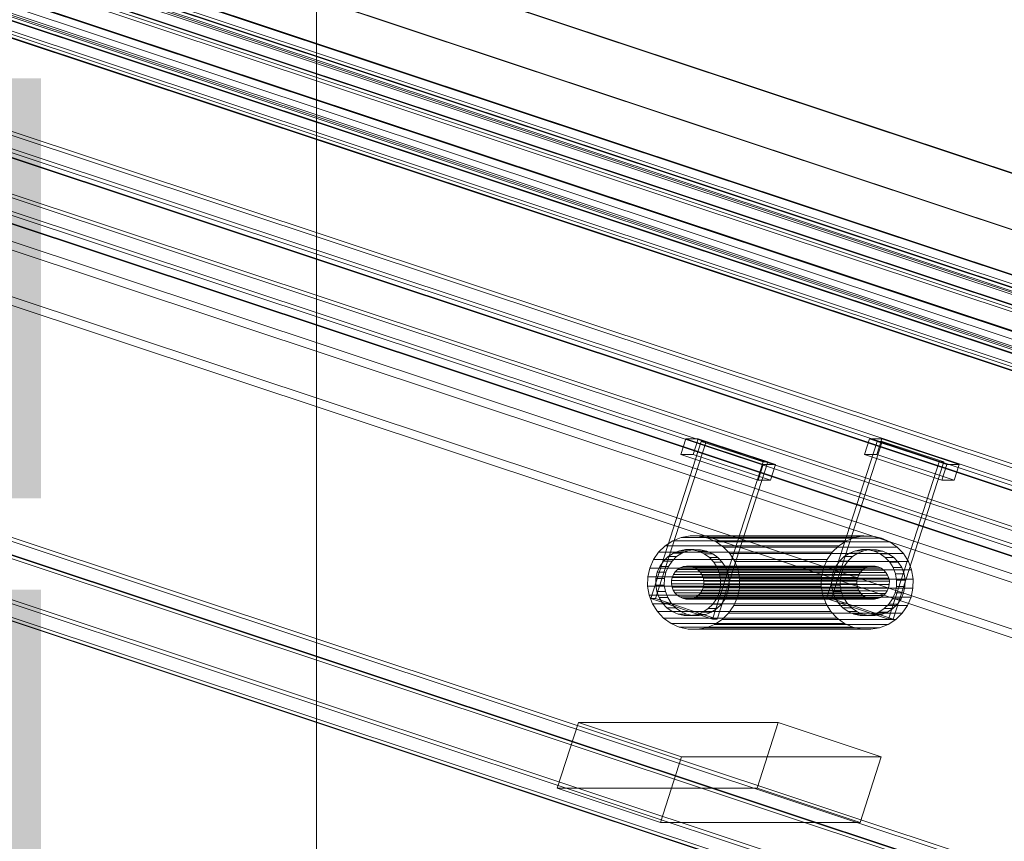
# Model space of a CAD drawing. Header units: millimetres. Extents: x -4395 to 65662, y -65530 to 6847.
# Tile 845 of 1034: x 24542 to 24900, y 699 to 997. Entities that reach past the tile are written whole.
import ezdxf

# ---------------------------------------------------------------- set-up
doc = ezdxf.new("R2010")
doc.units = ezdxf.units.MM
doc.layers.add('COTAS_P', color=1, linetype='Continuous', lineweight=0)
doc.layers.add('lateral_C07', color=7, linetype='Continuous', lineweight=0)
doc.dimstyles.new('R19_100', dxfattribs={"dimtxt": 250, "dimasz": 150, "dimexe": 150, "dimexo": 80, "dimgap": 100, "dimtad": 1, "dimtih": 1, "dimtoh": 1, "dimdsep": 46, "dimcen": 0.09, "dimadec": 0, "dimazin": 0, "dimtfac": 1, "dimtdec": 4, "dimtofl": 0, "dimtmove": 0, "dimatfit": 3, "dimfxl": 1, "dimtolj": 1, "dimtzin": 0, "dimarcsym": 0})

# ---------------------------------------------------------------- blocks, each defined once
blk = doc.blocks.new('DIM_R33_4')
at = {"layer": 'COTAS_P'}
for p, q in [((15248.37, 1279.09), (24311.82, 4109.09)), ((24311.82, 4109.09), (24155.23, 4107.34)), ((24311.82, 4109.09), (24182.05, 4021.43)), ((24580.07, 3250), (24311.82, 4109.09)), ((15248.37, 1279.09), (15378.14, 1366.76)), ((15248.37, 1279.09), (15404.97, 1280.85)), ((15516.62, 420), (15248.37, 1279.09))]:
    blk.add_line(p, q, dxfattribs=at)
blk.add_text('9495 P', height=250, rotation=17.3406, dxfattribs=at).set_placement((19750.29, 2789.55))
blk = doc.blocks.new('DIM_R33_6')
at = {"layer": 'COTAS_P'}
for p, q in [((24580.07, 3250), (24980.07, 3250)), ((24980.07, 3250), (24935.07, 3100)), ((24980.07, 0), (24980.07, 3250)), ((24980.07, 3250), (25025.07, 3100)), ((24980.07, 0), (24935.07, 150)), ((24980.07, 0), (25025.07, 150)), ((24580.07, 0), (24980.07, 0))]:
    blk.add_line(p, q, dxfattribs=at)
blk.add_text('3250 P', height=250, rotation=90, dxfattribs=at).set_placement((24880.07, 1625))
blk = doc.blocks.new('DIM_R33_8')
at = {"layer": 'COTAS_P'}
for p, q in [((24250.07, 1241), (24650.07, 1241)), ((24650.07, 1241), (24605.07, 1091)), ((24650.07, 0), (24650.07, 1241)), ((24650.07, 1241), (24695.07, 1091)), ((24650.07, 0), (24605.07, 150)), ((24650.07, 0), (24695.07, 150)), ((24250.07, 0), (24650.07, 0))]:
    blk.add_line(p, q, dxfattribs=at)
blk.add_text('1241 P', height=250, rotation=90, dxfattribs=at).set_placement((24550.07, 620.5))

msp = doc.modelspace()

# ---------------------------------------------------------------- linework, layer by layer
at = {"layer": 'lateral_C07'}
for p, q in [((20042.533, 2535.254), (26489.775, 393.296)), ((26490.293, 393.296), (20043.051, 2535.254)), ((20104.181, 2535.254), (26551.422, 393.296)), ((26551.94, 393.296), (20104.699, 2535.254)), ((19976.507, 2520.65), (26536.084, 341.372)), ((26596.523, 341.372), (20036.946, 2520.65)), ((26535.165, 338.52), (19975.588, 2517.799)), ((20036.027, 2517.799), (26595.604, 338.52)), ((26479.053, 360.032), (20031.811, 2501.989)), ((20032.329, 2501.989), (26479.571, 360.032)), ((26540.7, 360.032), (20093.459, 2501.989)), ((20093.977, 2501.989), (26541.218, 360.032)), ((20041.117, 2496.028), (26469.636, 360.291)), ((26530.075, 360.291), (20101.556, 2496.028)), ((26468.717, 357.44), (20040.198, 2493.177)), ((20100.637, 2493.177), (26529.156, 357.44)), ((20062.929, 2483.847), (26435.28, 366.77)), ((26442.705, 366.77), (20070.354, 2483.847)), ((20126.649, 2483.847), (26499, 366.77)), ((26506.425, 366.77), (20134.074, 2483.847)), ((19884.41, 2478.743), (26575.045, 255.924)), ((26579.362, 255.924), (19888.727, 2478.743)), ((19952.619, 2478.743), (26643.254, 255.924)), ((26647.571, 255.924), (19956.936, 2478.743)), ((26433.442, 361.068), (20061.091, 2478.144)), ((20068.516, 2478.144), (26440.867, 361.068)), ((26497.162, 361.068), (20124.811, 2478.144)), ((20132.236, 2478.144), (26504.587, 361.068)), ((26573.206, 250.221), (19882.571, 2473.041)), ((19886.889, 2473.041), (26577.524, 250.221)), ((26641.416, 250.221), (19950.781, 2473.041)), ((19955.098, 2473.041), (26645.733, 250.221)), ((19881.652, 2470.19), (26572.287, 247.37)), ((26572.978, 247.37), (19882.343, 2470.19)), ((19953.488, 2470.19), (26644.123, 247.37)), ((26644.814, 247.37), (19954.179, 2470.19)), ((19944.954, 2422.758), (26504.531, 243.48)), ((26564.97, 243.48), (20005.393, 2422.758)), ((26503.612, 240.628), (19944.035, 2419.907)), ((20004.474, 2419.907), (26564.051, 240.628)), ((19841.522, 2345.686), (26532.157, 122.867)), ((26536.474, 122.867), (19845.839, 2345.686)), ((19909.732, 2345.686), (26600.367, 122.867)), ((26604.684, 122.867), (19914.049, 2345.686)), ((26530.319, 117.164), (19839.684, 2339.984)), ((19840.375, 2339.984), (26531.01, 117.164)), ((19844.001, 2339.984), (26534.636, 117.164)), ((26598.529, 117.164), (19907.894, 2339.984)), ((26602.155, 117.164), (19911.52, 2339.984)), ((19912.211, 2339.984), (26602.846, 117.164)), ((24189.75, 1112.569), (25311.234, 739.981)), ((25311.924, 739.981), (24190.441, 1112.569)), ((25315.551, 739.981), (24194.067, 1112.569)), ((24257.96, 1112.569), (25379.443, 739.981)), ((24261.586, 1112.569), (25383.07, 739.981)), ((25383.76, 739.981), (24262.277, 1112.569)), ((25309.396, 734.278), (24187.912, 1106.867)), ((24192.229, 1106.867), (25313.713, 734.278)), ((25377.605, 734.278), (24256.122, 1106.867)), ((24260.439, 1106.867), (25381.922, 734.278)), ((25247.822, 543.246), (24126.339, 915.835)), ((24127.029, 915.835), (25248.513, 543.246)), ((25319.658, 543.246), (24198.175, 915.835)), ((24198.865, 915.835), (25320.349, 543.246)), ((24771.413, 786.845), (24789.794, 843.869)), ((24773.14, 786.845), (24791.52, 843.869)), ((24782.384, 839.1), (24784.222, 844.802)), ((24788.712, 844.802), (24784.222, 844.802)), ((24784.222, 844.802), (24812.306, 835.472)), ((24786.874, 839.1), (24788.712, 844.802)), ((24816.796, 835.472), (24788.712, 844.802)), ((24791.52, 843.869), (24789.794, 843.869)), ((24789.794, 843.869), (24812.261, 836.405)), ((24813.988, 836.405), (24791.52, 843.869)), ((24835.306, 786.845), (24853.686, 843.869)), ((24837.033, 786.845), (24855.413, 843.869)), ((24849.04, 839.1), (24850.878, 844.802)), ((24855.367, 844.802), (24850.878, 844.802)), ((24850.878, 844.802), (24878.962, 835.472)), ((24853.529, 839.1), (24855.367, 844.802)), ((24855.413, 843.869), (24853.686, 843.869)), ((24853.686, 843.869), (24876.153, 836.405)), ((24883.451, 835.472), (24855.367, 844.802)), ((24877.88, 836.405), (24855.413, 843.869)), ((24810.468, 829.77), (24782.384, 839.1)), ((24782.384, 839.1), (24786.874, 839.1)), ((24786.874, 839.1), (24814.958, 829.77)), ((24877.124, 829.77), (24849.04, 839.1)), ((24849.04, 839.1), (24853.529, 839.1)), ((24853.529, 839.1), (24881.613, 829.77)), ((24793.88, 779.381), (24812.261, 836.405)), ((24813.988, 836.405), (24795.607, 779.381)), ((24810.468, 829.77), (24812.306, 835.472)), ((24812.261, 836.405), (24813.988, 836.405)), ((24812.306, 835.472), (24816.796, 835.472)), ((24816.796, 835.472), (24814.958, 829.77)), ((24857.773, 779.381), (24876.153, 836.405)), ((24877.88, 836.405), (24859.5, 779.381)), ((24876.153, 836.405), (24877.88, 836.405)), ((24877.124, 829.77), (24878.962, 835.472)), ((24878.962, 835.472), (24883.451, 835.472)), ((24883.451, 835.472), (24881.613, 829.77)), ((24814.958, 829.77), (24810.468, 829.77)), ((24881.613, 829.77), (24877.124, 829.77)), ((24779.435, 807.78), (24782.494, 808.988)), ((24782.494, 808.988), (24785.727, 809.567)), ((24845.523, 808.988), (24782.494, 808.988)), ((24785.727, 809.567), (24789.008, 809.495)), ((24848.756, 809.567), (24785.727, 809.567)), ((24789.008, 809.495), (24792.213, 808.774)), ((24852.037, 809.495), (24789.008, 809.495)), ((24792.213, 808.774), (24795.218, 807.432)), ((24855.242, 808.774), (24792.213, 808.774)), ((24845.523, 808.988), (24842.464, 807.78)), ((24848.756, 809.567), (24845.523, 808.988)), ((24852.037, 809.495), (24848.756, 809.567)), ((24855.242, 808.774), (24852.037, 809.495)), ((24858.247, 807.432), (24855.242, 808.774)), ((24774.296, 803.684), (24776.667, 805.989)), ((24776.667, 805.989), (24779.435, 807.78)), ((24839.696, 805.989), (24776.667, 805.989)), ((24842.464, 807.78), (24779.435, 807.78)), ((24781.835, 804.173), (24784.117, 804.582)), ((24784.117, 804.582), (24786.433, 804.531)), ((24787.225, 804.582), (24784.117, 804.582)), ((24787.225, 804.582), (24784.943, 804.173)), ((24786.433, 804.531), (24788.696, 804.022)), ((24789.542, 804.531), (24786.433, 804.531)), ((24789.542, 804.531), (24787.225, 804.582)), ((24791.804, 804.022), (24789.542, 804.531)), ((24795.218, 807.432), (24797.907, 805.521)), ((24858.247, 807.432), (24795.218, 807.432)), ((24797.907, 805.521), (24800.177, 803.113)), ((24860.936, 805.521), (24797.907, 805.521)), ((24839.696, 805.989), (24837.325, 803.684)), ((24842.464, 807.78), (24839.696, 805.989)), ((24845.728, 804.173), (24848.009, 804.582)), ((24848.009, 804.582), (24850.326, 804.531)), ((24851.118, 804.582), (24848.009, 804.582)), ((24851.118, 804.582), (24848.836, 804.173)), ((24850.326, 804.531), (24852.588, 804.022)), ((24853.434, 804.531), (24850.326, 804.531)), ((24853.434, 804.531), (24851.118, 804.582)), ((24855.696, 804.022), (24853.434, 804.531)), ((24860.936, 805.521), (24858.247, 807.432)), ((24863.206, 803.113), (24860.936, 805.521)), ((24771.091, 797.904), (24772.413, 800.954)), ((24772.413, 800.954), (24774.296, 803.684)), ((24835.442, 800.954), (24772.413, 800.954)), ((24837.325, 803.684), (24774.296, 803.684)), ((24776.048, 800.429), (24777.722, 802.056)), ((24777.722, 802.056), (24779.676, 803.32)), ((24780.83, 802.056), (24777.722, 802.056)), ((24780.83, 802.056), (24779.156, 800.429)), ((24779.676, 803.32), (24781.835, 804.173)), ((24782.784, 803.32), (24779.676, 803.32)), ((24782.784, 803.32), (24780.83, 802.056)), ((24784.943, 804.173), (24781.835, 804.173)), ((24784.943, 804.173), (24782.784, 803.32)), ((24788.696, 804.022), (24790.817, 803.074)), ((24791.804, 804.022), (24788.696, 804.022)), ((24790.817, 803.074), (24792.715, 801.725)), ((24793.925, 803.074), (24790.817, 803.074)), ((24793.925, 803.074), (24791.804, 804.022)), ((24792.715, 801.725), (24794.317, 800.026)), ((24795.823, 801.725), (24792.715, 801.725)), ((24795.823, 801.725), (24793.925, 803.074)), ((24797.425, 800.026), (24795.823, 801.725)), ((24800.177, 803.113), (24801.941, 800.303)), ((24863.206, 803.113), (24800.177, 803.113)), ((24835.442, 800.954), (24834.12, 797.904)), ((24837.325, 803.684), (24835.442, 800.954)), ((24839.94, 800.429), (24841.614, 802.056)), ((24841.614, 802.056), (24843.568, 803.32)), ((24844.722, 802.056), (24841.614, 802.056)), ((24844.722, 802.056), (24843.049, 800.429)), ((24843.568, 803.32), (24845.728, 804.173)), ((24846.676, 803.32), (24843.568, 803.32)), ((24846.676, 803.32), (24844.722, 802.056)), ((24848.836, 804.173), (24845.728, 804.173)), ((24848.836, 804.173), (24846.676, 803.32)), ((24852.588, 804.022), (24854.709, 803.074)), ((24855.696, 804.022), (24852.588, 804.022)), ((24854.709, 803.074), (24856.607, 801.725)), ((24857.817, 803.074), (24854.709, 803.074)), ((24857.817, 803.074), (24855.696, 804.022)), ((24856.607, 801.725), (24858.21, 800.026)), ((24859.715, 801.725), (24856.607, 801.725)), ((24859.715, 801.725), (24857.817, 803.074)), ((24861.318, 800.026), (24859.715, 801.725)), ((24864.97, 800.303), (24863.206, 803.113)), ((24770.381, 794.65), (24771.091, 797.904)), ((24771.091, 797.904), (24834.12, 797.904)), ((24773.786, 796.349), (24774.719, 798.502)), ((24774.719, 798.502), (24776.048, 800.429)), ((24777.827, 798.502), (24774.719, 798.502)), ((24779.156, 800.429), (24776.048, 800.429)), ((24777.827, 798.502), (24776.894, 796.349)), ((24779.156, 800.429), (24777.827, 798.502)), ((24780.361, 796.523), (24781.198, 797.336)), ((24781.198, 797.336), (24782.175, 797.969)), ((24848.544, 797.336), (24781.198, 797.336)), ((24782.175, 797.969), (24783.255, 798.395)), ((24849.521, 797.969), (24782.175, 797.969)), ((24783.255, 798.395), (24784.396, 798.599)), ((24850.601, 798.395), (24783.255, 798.395)), ((24784.396, 798.599), (24785.554, 798.574)), ((24851.742, 798.599), (24784.396, 798.599)), ((24785.554, 798.574), (24786.685, 798.319)), ((24852.9, 798.574), (24785.554, 798.574)), ((24786.685, 798.319), (24787.745, 797.846)), ((24854.031, 798.319), (24786.685, 798.319)), ((24787.745, 797.846), (24788.694, 797.171)), ((24855.092, 797.846), (24787.745, 797.846)), ((24794.317, 800.026), (24795.562, 798.042)), ((24797.425, 800.026), (24794.317, 800.026)), ((24795.562, 798.042), (24796.402, 795.85)), ((24798.671, 798.042), (24795.562, 798.042)), ((24798.671, 798.042), (24797.425, 800.026)), ((24799.511, 795.85), (24798.671, 798.042)), ((24801.941, 800.303), (24803.131, 797.197)), ((24864.97, 800.303), (24801.941, 800.303)), ((24834.12, 797.904), (24833.41, 794.65)), ((24837.679, 796.349), (24838.612, 798.502)), ((24838.612, 798.502), (24839.94, 800.429)), ((24841.72, 798.502), (24838.612, 798.502)), ((24843.049, 800.429), (24839.94, 800.429)), ((24841.72, 798.502), (24840.787, 796.349)), ((24843.049, 800.429), (24841.72, 798.502)), ((24848.544, 797.336), (24847.707, 796.523)), ((24849.521, 797.969), (24848.544, 797.336)), ((24850.601, 798.395), (24849.521, 797.969)), ((24851.742, 798.599), (24850.601, 798.395)), ((24852.9, 798.574), (24851.742, 798.599)), ((24854.031, 798.319), (24852.9, 798.574)), ((24855.092, 797.846), (24854.031, 798.319)), ((24856.041, 797.171), (24855.092, 797.846)), ((24858.21, 800.026), (24859.455, 798.042)), ((24861.318, 800.026), (24858.21, 800.026)), ((24859.455, 798.042), (24860.295, 795.85)), ((24862.563, 798.042), (24859.455, 798.042)), ((24862.563, 798.042), (24861.318, 800.026)), ((24863.403, 795.85), (24862.563, 798.042)), ((24866.16, 797.197), (24864.97, 800.303)), ((24770.31, 791.318), (24770.381, 794.65)), ((24833.41, 794.65), (24770.381, 794.65)), ((24773.234, 791.7), (24773.285, 794.052)), ((24773.285, 794.052), (24773.786, 796.349)), ((24776.393, 794.052), (24773.285, 794.052)), ((24773.786, 796.349), (24776.894, 796.349)), ((24776.393, 794.052), (24776.343, 791.7)), ((24776.894, 796.349), (24776.393, 794.052)), ((24778.979, 793.334), (24779.23, 794.483)), ((24779.23, 794.483), (24779.697, 795.559)), ((24779.23, 794.483), (24846.576, 794.483)), ((24779.697, 795.559), (24780.361, 796.523)), ((24847.043, 795.559), (24779.697, 795.559)), ((24847.707, 796.523), (24780.361, 796.523)), ((24788.694, 797.171), (24789.496, 796.321)), ((24856.041, 797.171), (24788.694, 797.171)), ((24789.496, 796.321), (24790.118, 795.33)), ((24856.842, 796.321), (24789.496, 796.321)), ((24790.118, 795.33), (24790.538, 794.233)), ((24857.464, 795.33), (24790.118, 795.33)), ((24790.538, 794.233), (24790.739, 793.075)), ((24857.884, 794.233), (24790.538, 794.233)), ((24796.402, 795.85), (24796.805, 793.533)), ((24799.511, 795.85), (24796.402, 795.85)), ((24799.913, 793.533), (24799.511, 795.85)), ((24803.131, 797.197), (24803.701, 793.915)), ((24866.16, 797.197), (24803.131, 797.197)), ((24803.701, 793.915), (24803.63, 790.583)), ((24866.73, 793.915), (24803.701, 793.915)), ((24833.41, 794.65), (24833.339, 791.318)), ((24837.127, 791.7), (24837.177, 794.052)), ((24837.177, 794.052), (24837.679, 796.349)), ((24840.286, 794.052), (24837.177, 794.052)), ((24837.679, 796.349), (24840.787, 796.349)), ((24840.286, 794.052), (24840.235, 791.7)), ((24840.787, 796.349), (24840.286, 794.052)), ((24846.576, 794.483), (24846.326, 793.334)), ((24847.043, 795.559), (24846.576, 794.483)), ((24847.707, 796.523), (24847.043, 795.559)), ((24856.842, 796.321), (24856.041, 797.171)), ((24857.464, 795.33), (24856.842, 796.321)), ((24857.884, 794.233), (24857.464, 795.33)), ((24858.086, 793.075), (24857.884, 794.233)), ((24860.295, 795.85), (24860.697, 793.533)), ((24863.403, 795.85), (24860.295, 795.85)), ((24863.806, 793.533), (24863.403, 795.85)), ((24866.73, 793.915), (24866.16, 797.197)), ((24866.659, 790.583), (24866.73, 793.915)), ((24770.88, 788.037), (24770.31, 791.318)), ((24833.339, 791.318), (24770.31, 791.318)), ((24773.637, 789.384), (24773.234, 791.7)), ((24776.343, 791.7), (24773.234, 791.7)), ((24776.343, 791.7), (24776.745, 789.384)), ((24778.954, 792.159), (24778.979, 793.334)), ((24779.156, 791), (24778.954, 792.159)), ((24846.3, 792.159), (24778.954, 792.159)), ((24846.326, 793.334), (24778.979, 793.334)), ((24779.576, 789.904), (24779.156, 791)), ((24846.502, 791), (24779.156, 791)), ((24790.464, 790.751), (24789.997, 789.674)), ((24790.714, 791.899), (24790.464, 790.751)), ((24857.81, 790.751), (24790.464, 790.751)), ((24790.739, 793.075), (24790.714, 791.899)), ((24858.061, 791.899), (24790.714, 791.899)), ((24858.086, 793.075), (24790.739, 793.075)), ((24796.754, 791.181), (24796.253, 788.885)), ((24796.805, 793.533), (24796.754, 791.181)), ((24799.863, 791.181), (24796.754, 791.181)), ((24799.913, 793.533), (24796.805, 793.533)), ((24799.361, 788.885), (24799.863, 791.181)), ((24799.863, 791.181), (24799.913, 793.533)), ((24803.63, 790.583), (24802.92, 787.33)), ((24866.659, 790.583), (24803.63, 790.583)), ((24833.339, 791.318), (24833.909, 788.037)), ((24837.529, 789.384), (24837.127, 791.7)), ((24840.235, 791.7), (24837.127, 791.7)), ((24840.235, 791.7), (24840.638, 789.384)), ((24846.326, 793.334), (24846.3, 792.159)), ((24846.3, 792.159), (24846.502, 791)), ((24846.502, 791), (24846.922, 789.904)), ((24857.343, 789.674), (24857.81, 790.751)), ((24857.81, 790.751), (24858.061, 791.899)), ((24858.061, 791.899), (24858.086, 793.075)), ((24860.647, 791.181), (24860.146, 788.885)), ((24860.697, 793.533), (24860.647, 791.181)), ((24863.755, 791.181), (24860.647, 791.181)), ((24863.806, 793.533), (24860.697, 793.533)), ((24863.254, 788.885), (24863.755, 791.181)), ((24863.755, 791.181), (24863.806, 793.533)), ((24865.949, 787.33), (24866.659, 790.583)), ((24772.07, 784.931), (24770.88, 788.037)), ((24833.909, 788.037), (24770.88, 788.037)), ((24793.88, 779.381), (24771.413, 786.845)), ((24771.413, 786.845), (24773.14, 786.845)), ((24773.14, 786.845), (24795.607, 779.381)), ((24774.477, 787.191), (24773.637, 789.384)), ((24776.745, 789.384), (24773.637, 789.384)), ((24775.722, 785.207), (24774.477, 787.191)), ((24777.585, 787.191), (24774.477, 787.191)), ((24776.745, 789.384), (24777.585, 787.191)), ((24777.585, 787.191), (24778.83, 785.207)), ((24780.198, 788.912), (24779.576, 789.904)), ((24846.922, 789.904), (24779.576, 789.904)), ((24780.999, 788.063), (24780.198, 788.912)), ((24847.544, 788.912), (24780.198, 788.912)), ((24781.948, 787.388), (24780.999, 788.063)), ((24848.346, 788.063), (24780.999, 788.063)), ((24783.009, 786.914), (24781.948, 787.388)), ((24849.295, 787.388), (24781.948, 787.388)), ((24784.14, 786.66), (24783.009, 786.914)), ((24850.355, 786.914), (24783.009, 786.914)), ((24785.298, 786.634), (24784.14, 786.66)), ((24851.486, 786.66), (24784.14, 786.66)), ((24786.439, 786.839), (24785.298, 786.634)), ((24852.644, 786.634), (24785.298, 786.634)), ((24787.519, 787.265), (24786.439, 786.839)), ((24853.785, 786.839), (24786.439, 786.839)), ((24788.496, 787.897), (24787.519, 787.265)), ((24854.865, 787.265), (24787.519, 787.265)), ((24789.333, 788.711), (24788.496, 787.897)), ((24855.842, 787.897), (24788.496, 787.897)), ((24789.997, 789.674), (24789.333, 788.711)), ((24856.679, 788.711), (24789.333, 788.711)), ((24857.343, 789.674), (24789.997, 789.674)), ((24795.32, 786.731), (24793.991, 784.804)), ((24796.253, 788.885), (24795.32, 786.731)), ((24798.428, 786.731), (24795.32, 786.731)), ((24799.361, 788.885), (24796.253, 788.885)), ((24797.1, 784.804), (24798.428, 786.731)), ((24798.428, 786.731), (24799.361, 788.885)), ((24802.92, 787.33), (24801.598, 784.279)), ((24865.949, 787.33), (24802.92, 787.33)), ((24833.909, 788.037), (24835.099, 784.931)), ((24857.773, 779.381), (24835.306, 786.845)), ((24835.306, 786.845), (24837.033, 786.845)), ((24837.033, 786.845), (24859.5, 779.381)), ((24838.369, 787.191), (24837.529, 789.384)), ((24840.638, 789.384), (24837.529, 789.384)), ((24839.615, 785.207), (24838.369, 787.191)), ((24841.478, 787.191), (24838.369, 787.191)), ((24840.638, 789.384), (24841.478, 787.191)), ((24841.478, 787.191), (24842.723, 785.207)), ((24846.922, 789.904), (24847.544, 788.912)), ((24847.544, 788.912), (24848.346, 788.063)), ((24848.346, 788.063), (24849.295, 787.388)), ((24849.295, 787.388), (24850.355, 786.914)), ((24850.355, 786.914), (24851.486, 786.66)), ((24851.486, 786.66), (24852.644, 786.634)), ((24852.644, 786.634), (24853.785, 786.839)), ((24853.785, 786.839), (24854.865, 787.265)), ((24854.865, 787.265), (24855.842, 787.897)), ((24855.842, 787.897), (24856.679, 788.711)), ((24856.679, 788.711), (24857.343, 789.674)), ((24859.213, 786.731), (24857.884, 784.804)), ((24860.146, 788.885), (24859.213, 786.731)), ((24862.321, 786.731), (24859.213, 786.731)), ((24863.254, 788.885), (24860.146, 788.885)), ((24860.992, 784.804), (24862.321, 786.731)), ((24862.321, 786.731), (24863.254, 788.885)), ((24864.627, 784.279), (24865.949, 787.33)), ((24773.834, 782.12), (24772.07, 784.931)), ((24835.099, 784.931), (24772.07, 784.931)), ((24777.324, 783.508), (24775.722, 785.207)), ((24778.83, 785.207), (24775.722, 785.207)), ((24779.223, 782.159), (24777.324, 783.508)), ((24780.433, 783.508), (24777.324, 783.508)), ((24778.83, 785.207), (24780.433, 783.508)), ((24780.433, 783.508), (24782.331, 782.159)), ((24792.318, 783.177), (24790.364, 781.913)), ((24793.991, 784.804), (24792.318, 783.177)), ((24795.426, 783.177), (24792.318, 783.177)), ((24793.472, 781.913), (24795.426, 783.177)), ((24797.1, 784.804), (24793.991, 784.804)), ((24795.426, 783.177), (24797.1, 784.804)), ((24801.598, 784.279), (24799.715, 781.549)), ((24864.627, 784.279), (24801.598, 784.279)), ((24835.099, 784.931), (24836.863, 782.12)), ((24841.217, 783.508), (24839.615, 785.207)), ((24842.723, 785.207), (24839.615, 785.207)), ((24843.115, 782.159), (24841.217, 783.508)), ((24844.325, 783.508), (24841.217, 783.508)), ((24842.723, 785.207), (24844.325, 783.508)), ((24844.325, 783.508), (24846.223, 782.159)), ((24856.21, 783.177), (24854.256, 781.913)), ((24857.884, 784.804), (24856.21, 783.177)), ((24859.318, 783.177), (24856.21, 783.177)), ((24857.364, 781.913), (24859.318, 783.177)), ((24860.992, 784.804), (24857.884, 784.804)), ((24859.318, 783.177), (24860.992, 784.804)), ((24862.744, 781.549), (24864.627, 784.279)), ((24776.104, 779.713), (24773.834, 782.12)), ((24836.863, 782.12), (24773.834, 782.12)), ((24778.793, 777.802), (24776.104, 779.713)), ((24839.133, 779.713), (24776.104, 779.713)), ((24781.344, 781.212), (24779.223, 782.159)), ((24782.331, 782.159), (24779.223, 782.159)), ((24783.606, 780.703), (24781.344, 781.212)), ((24784.452, 781.212), (24781.344, 781.212)), ((24782.331, 782.159), (24784.452, 781.212)), ((24785.922, 780.652), (24783.606, 780.703)), ((24786.714, 780.703), (24783.606, 780.703)), ((24784.452, 781.212), (24786.714, 780.703)), ((24788.204, 781.061), (24785.922, 780.652)), ((24789.031, 780.652), (24785.922, 780.652)), ((24786.714, 780.703), (24789.031, 780.652)), ((24790.364, 781.913), (24788.204, 781.061)), ((24791.312, 781.061), (24788.204, 781.061)), ((24789.031, 780.652), (24791.312, 781.061)), ((24793.472, 781.913), (24790.364, 781.913)), ((24791.312, 781.061), (24793.472, 781.913)), ((24799.715, 781.549), (24797.344, 779.244)), ((24862.744, 781.549), (24799.715, 781.549)), ((24836.863, 782.12), (24839.133, 779.713)), ((24839.133, 779.713), (24841.822, 777.802)), ((24845.236, 781.212), (24843.115, 782.159)), ((24846.223, 782.159), (24843.115, 782.159)), ((24847.498, 780.703), (24845.236, 781.212)), ((24848.344, 781.212), (24845.236, 781.212)), ((24846.223, 782.159), (24848.344, 781.212)), ((24849.815, 780.652), (24847.498, 780.703)), ((24850.607, 780.703), (24847.498, 780.703)), ((24848.344, 781.212), (24850.607, 780.703)), ((24852.097, 781.061), (24849.815, 780.652)), ((24852.923, 780.652), (24849.815, 780.652)), ((24850.607, 780.703), (24852.923, 780.652)), ((24854.256, 781.913), (24852.097, 781.061)), ((24855.205, 781.061), (24852.097, 781.061)), ((24852.923, 780.652), (24855.205, 781.061)), ((24857.364, 781.913), (24854.256, 781.913)), ((24855.205, 781.061), (24857.364, 781.913)), ((24860.373, 779.244), (24862.744, 781.549)), ((24781.798, 776.46), (24778.793, 777.802)), ((24841.822, 777.802), (24778.793, 777.802)), ((24785.002, 775.739), (24781.798, 776.46)), ((24844.827, 776.46), (24781.798, 776.46)), ((24791.517, 776.245), (24788.284, 775.666)), ((24794.576, 777.454), (24791.517, 776.245)), ((24854.546, 776.245), (24791.517, 776.245)), ((24795.607, 779.381), (24793.88, 779.381)), ((24797.344, 779.244), (24794.576, 777.454)), ((24857.605, 777.454), (24794.576, 777.454)), ((24860.373, 779.244), (24797.344, 779.244)), ((24841.822, 777.802), (24844.827, 776.46)), ((24844.827, 776.46), (24848.032, 775.739)), ((24851.313, 775.666), (24854.546, 776.245)), ((24854.546, 776.245), (24857.605, 777.454)), ((24857.605, 777.454), (24860.373, 779.244)), ((24859.5, 779.381), (24857.773, 779.381)), ((24788.284, 775.666), (24785.002, 775.739)), ((24848.032, 775.739), (24785.002, 775.739)), ((24851.313, 775.666), (24788.284, 775.666)), ((24848.032, 775.739), (24851.313, 775.666)), ((24737.495, 718.052), (24745.154, 741.813)), ((24817.681, 741.813), (24745.154, 741.813)), ((24745.154, 741.813), (24782.599, 729.372)), ((24810.022, 718.052), (24817.681, 741.813)), ((24855.126, 729.372), (24817.681, 741.813)), ((24774.941, 705.612), (24782.599, 729.372)), ((24782.599, 729.372), (24855.126, 729.372)), ((24855.126, 729.372), (24847.467, 705.612)), ((24774.941, 705.612), (24737.495, 718.052)), ((24737.495, 718.052), (24810.022, 718.052)), ((24810.022, 718.052), (24847.467, 705.612)), ((24847.467, 705.612), (24774.941, 705.612))]:
    msp.add_line(p, q, dxfattribs=at)

# ---------------------------------------------------------------- dimensions: what is measured, and where the dimension line sits
at = {"layer": 'COTAS_P'}
for p1, p2, distance, picture, middle in [((15516.618, 420), (24580.067, 3250), 900, 'DIM_R33_4', (19780.096, 2694.095)), ((24580.067, 0), (24580.067, 3250), -400, 'DIM_R33_6', (24980.067, 1625)), ((24250.067, 0), (24250.067, 1241), -400, 'DIM_R33_8', (24650.067, 620.5))]:
    dim = msp.add_aligned_dim(p1=p1, p2=p2, distance=distance, text='<> P', dimstyle='R19_100', dxfattribs=at)
    dim.commit()
    dim.dimension.update_dxf_attribs({"geometry": picture, "text_midpoint": middle})

doc.saveas('drawing.dxf')
